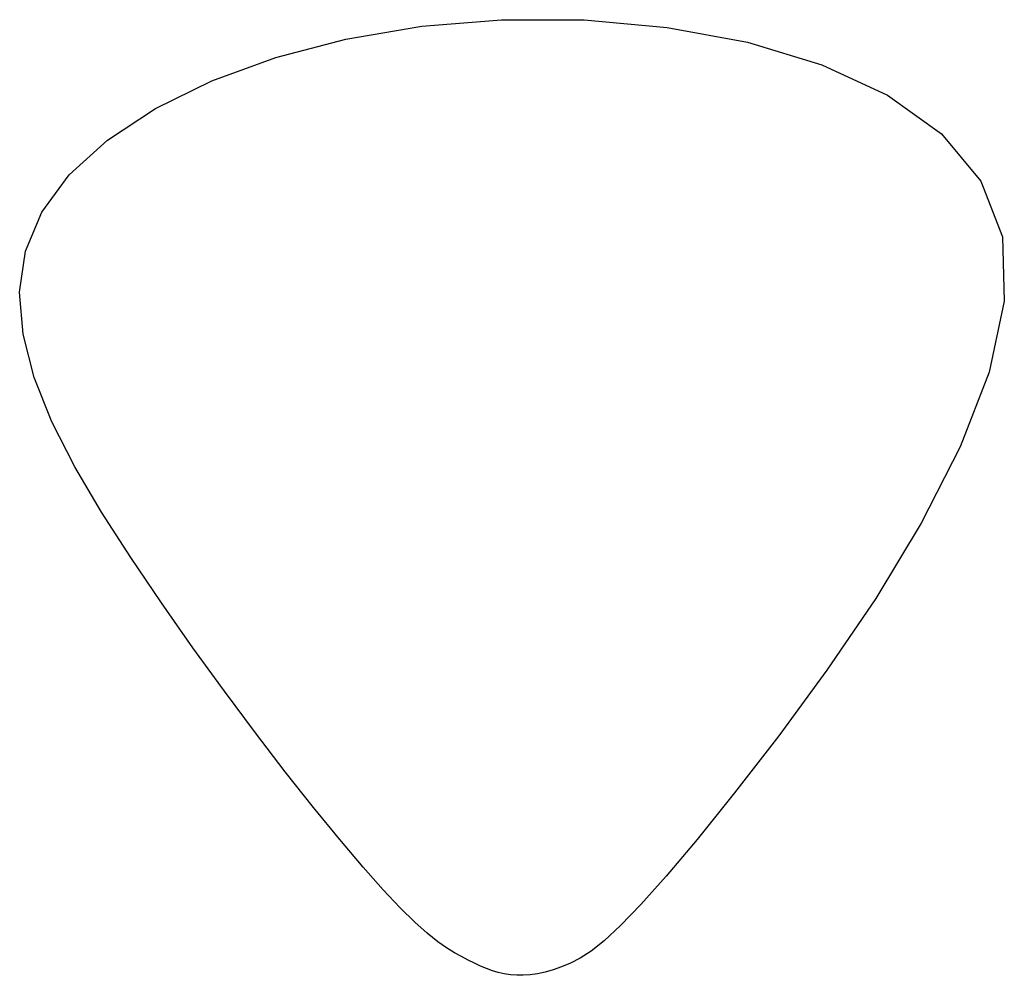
# Model space of a CAD drawing. Header units: millimetres. Extents: x 32690613 to 32693367, y 5343692 to 5344708.
# Tile 520 of 656: x 32692505.08 to 32692506.4, y 5344343.28 to 5344344.56. Entities that reach past the tile are written whole.
import ezdxf

# ---------------------------------------------------------------- set-up
doc = ezdxf.new("R2010")
doc.units = ezdxf.units.MM
doc.header["$LTSCALE"] = 20
doc.layers.add('02-DGM_HL_493.50', color=112, linetype='Continuous')

msp = doc.modelspace()

# ---------------------------------------------------------------- linework, layer by layer
at = {"layer": '02-DGM_HL_493.50', "elevation": 493.5, "flags": 128}
msp.add_lwpolyline([(32692506.3976, 5344344.2649), (32692506.4002, 5344344.1787), (32692506.3798, 5344344.0839), (32692506.3412, 5344343.9837), (32692506.2891, 5344343.8816), (32692506.2281, 5344343.7809), (32692506.1629, 5344343.685), (32692506.0984, 5344343.5972), (32692506.0392, 5344343.5208), (32692505.989, 5344343.4584), (32692505.9476, 5344343.4092), (32692505.9139, 5344343.3713), (32692505.8867, 5344343.3431), (32692505.8648, 5344343.3229), (32692505.8472, 5344343.309), (32692505.8325, 5344343.2996), (32692505.8197, 5344343.293), (32692505.8077, 5344343.2879), (32692505.7964, 5344343.2838), (32692505.7857, 5344343.2807), (32692505.7755, 5344343.2785), (32692505.7658, 5344343.2772), (32692505.7565, 5344343.2766), (32692505.7477, 5344343.2767), (32692505.7392, 5344343.2774), (32692505.731, 5344343.2787), (32692505.723, 5344343.2805), (32692505.7151, 5344343.2828), (32692505.7073, 5344343.2857), (32692505.6993, 5344343.289), (32692505.6911, 5344343.2927), (32692505.6827, 5344343.297), (32692505.6738, 5344343.3016), (32692505.6643, 5344343.3068), (32692505.6538, 5344343.3132), (32692505.6419, 5344343.3216), (32692505.6279, 5344343.3328), (32692505.6114, 5344343.3476), (32692505.5919, 5344343.3668), (32692505.569, 5344343.3912), (32692505.542, 5344343.4215), (32692505.5108, 5344343.4584), (32692505.4758, 5344343.5012), (32692505.438, 5344343.5491), (32692505.3979, 5344343.6012), (32692505.3564, 5344343.6568), (32692505.3143, 5344343.715), (32692505.2724, 5344343.7749), (32692505.2313, 5344343.8357), (32692505.1921, 5344343.8966), (32692505.1563, 5344343.9573), (32692505.1257, 5344344.0174), (32692505.102, 5344344.0766), (32692505.087, 5344344.1346), (32692505.0825, 5344344.1911), (32692505.0903, 5344344.2456), (32692505.112, 5344344.298), (32692505.1489, 5344344.3478), (32692505.2001, 5344344.3942), (32692505.2641, 5344344.4365), (32692505.3397, 5344344.4737), (32692505.4252, 5344344.5051), (32692505.5192, 5344344.5297), (32692505.6205, 5344344.5468), (32692505.7274, 5344344.5556), (32692505.8381, 5344344.5552), (32692505.9492, 5344344.5452), (32692506.0565, 5344344.5253), (32692506.1561, 5344344.4952), (32692506.244, 5344344.4544), (32692506.3162, 5344344.4027), (32692506.3687, 5344344.3396)], close=True, dxfattribs=at)

doc.saveas('drawing.dxf')
